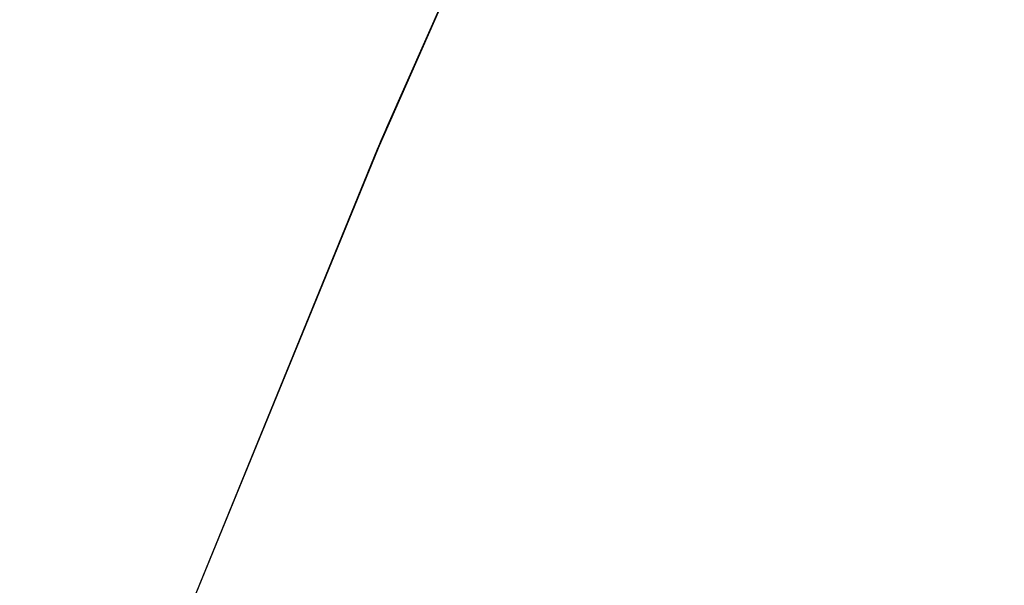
# Model space of a CAD drawing. Header units: metres. Extents: x 209848 to 209928, y 1182430 to 1182563.
# Tile 968 of 1056: x 209850.488 to 209850.806, y 1182502.703 to 1182502.886. Entities that reach past the tile are written whole.
import ezdxf

# ---------------------------------------------------------------- set-up
doc = ezdxf.new("R2010")
doc.units = ezdxf.units.M
doc.header["$MEASUREMENT"] = 0
doc.linetypes.add('DGN Style 2', pattern=[15.036391, 9.021834, -6.014556])
doc.layers.get('0').update_dxf_attribs({"color": 254})

# ---------------------------------------------------------------- blocks, each defined once
blk = doc.blocks.new('ATTEMP')
at = {"color": 5, "linetype": 'Continuous', "flags": 128}
for points in [[(-10.03617, 0.00166), (-10.03212, 0.27182), (-10.01996, 0.54459), (-9.99972, 0.81802), (-9.9714, 1.09182), (-9.93503, 1.36573), (-9.89063, 1.63945), (-9.8382, 1.91272), (-9.77779, 2.18525), (-9.70941, 2.45677), (-9.63311, 2.72701), (-9.54893, 2.9957), (-9.45691, 3.26257), (-9.35711, 3.52735), (-9.24958, 3.78978), (-9.1344, 4.0496), (-9.01163, 4.30656), (-8.88137, 4.56039), (-8.74832, 4.80442), (-8.618, 5.04051), (-8.48761, 5.2758), (-8.35719, 5.51033)], [(-10.03617, 0.00165), (-10.03212, 0.27151), (-10.02, 0.54397), (-9.9998, 0.81708), (-9.97155, 1.09057), (-9.93526, 1.36416), (-9.89096, 1.63758), (-9.83865, 1.91054), (-9.77838, 2.18276), (-9.71016, 2.45399), (-9.63403, 2.72394), (-9.55004, 2.99234), (-9.45822, 3.25892), (-9.35865, 3.52343), (-9.25136, 3.7856), (-9.13643, 4.04517), (-9.01394, 4.30189), (-8.88397, 4.5555), (-8.74659, 4.80575), (-8.60191, 5.05241), (-8.45003, 5.29522)], [(-10.03617, 0.00165), (-10.03214, 0.27105), (-10.02005, 0.54303), (-9.99992, 0.81568), (-9.97177, 1.0887), (-9.93561, 1.36182), (-9.89145, 1.63477), (-9.83933, 1.90727), (-9.77925, 2.17905), (-9.71127, 2.44983), (-9.6354, 2.71933), (-9.55169, 2.98731), (-9.46019, 3.25348), (-9.36094, 3.51758), (-9.25402, 3.77936), (-9.13948, 4.03855), (-9.01739, 4.29491), (-8.88785, 4.54818), (-8.75093, 4.79811), (-8.60672, 5.04446), (-8.45534, 5.28699)], [(-10.03617, 0.00165), (-10.03213, 0.27138), (-10.02001, 0.5437), (-9.99984, 0.81668), (-9.97161, 1.09004), (-9.93536, 1.36349), (-9.8911, 1.63678), (-9.83885, 1.9096), (-9.77863, 2.1817), (-9.71047, 2.4528), (-9.63442, 2.72262), (-9.55051, 2.9909), (-9.45879, 3.25737), (-9.3593, 3.52176), (-9.25212, 3.78382), (-9.13731, 4.04328), (-9.01493, 4.29989), (-8.88508, 4.5534), (-8.74783, 4.80357), (-8.60329, 5.05013), (-8.45155, 5.29287)], [(-10.03617, 0.00165), (-10.03213, 0.27131), (-10.02002, 0.54355), (-9.99986, 0.81645), (-9.97165, 1.08974), (-9.93542, 1.36312), (-9.89118, 1.63633), (-9.83895, 1.90909), (-9.77877, 2.18111), (-9.71065, 2.45214), (-9.63464, 2.72189), (-9.55077, 2.9901), (-9.4591, 3.2565), (-9.35967, 3.52083), (-9.25254, 3.78283), (-9.13779, 4.04223), (-9.01548, 4.29878), (-8.88569, 4.55224), (-8.74852, 4.80235), (-8.60405, 5.04887), (-8.45239, 5.29156)], [(-10.03617, 0.00165), (-10.03213, 0.2712), (-10.02003, 0.54334), (-9.99988, 0.81614), (-9.9717, 1.08932), (-9.93549, 1.3626), (-9.89129, 1.63571), (-9.8391, 1.90836), (-9.77896, 2.18029), (-9.7109, 2.45121), (-9.63494, 2.72087), (-9.55114, 2.98898), (-9.45953, 3.25529), (-9.36018, 3.51953), (-9.25313, 3.78144), (-9.13846, 4.04076), (-9.01624, 4.29723), (-8.88656, 4.55061), (-8.74948, 4.80065), (-8.60512, 5.0471), (-8.45357, 5.28973)], [(-10.03617, 0.00165), (-10.03214, 0.27105), (-10.02005, 0.54303), (-9.99992, 0.81568), (-9.97177, 1.0887), (-9.93561, 1.36182), (-9.89145, 1.63477), (-9.83933, 1.90727), (-9.77925, 2.17905), (-9.71127, 2.44983), (-9.6354, 2.71933), (-9.55169, 2.98731), (-9.46019, 3.25348), (-9.36094, 3.51758), (-9.25402, 3.77936), (-9.13948, 4.03855), (-9.01739, 4.29491), (-8.88785, 4.54818), (-8.75093, 4.79811), (-8.60672, 5.04446), (-8.45534, 5.28699)], [(-10.03617, 0.00165), (-10.03214, 0.27105), (-10.02005, 0.54303), (-9.99992, 0.81568), (-9.97177, 1.0887), (-9.93561, 1.36182), (-9.89145, 1.63477), (-9.83933, 1.90727), (-9.77925, 2.17905), (-9.71127, 2.44983), (-9.6354, 2.71933), (-9.55169, 2.98731), (-9.46019, 3.25348), (-9.36094, 3.51758), (-9.25402, 3.77936), (-9.13948, 4.03855), (-9.01739, 4.29491), (-8.88785, 4.54818), (-8.75093, 4.79811), (-8.60672, 5.04446), (-8.45534, 5.28699)]]:
    blk.add_lwpolyline(points, dxfattribs=at)

msp = doc.modelspace()

# ---------------------------------------------------------------- block references
at = {"color": 1, "linetype": 'DGN Style 2'}
msp.add_blockref('ATTEMP', (209859.85591, 1182499.06107), dxfattribs=at)

doc.saveas('drawing.dxf')
